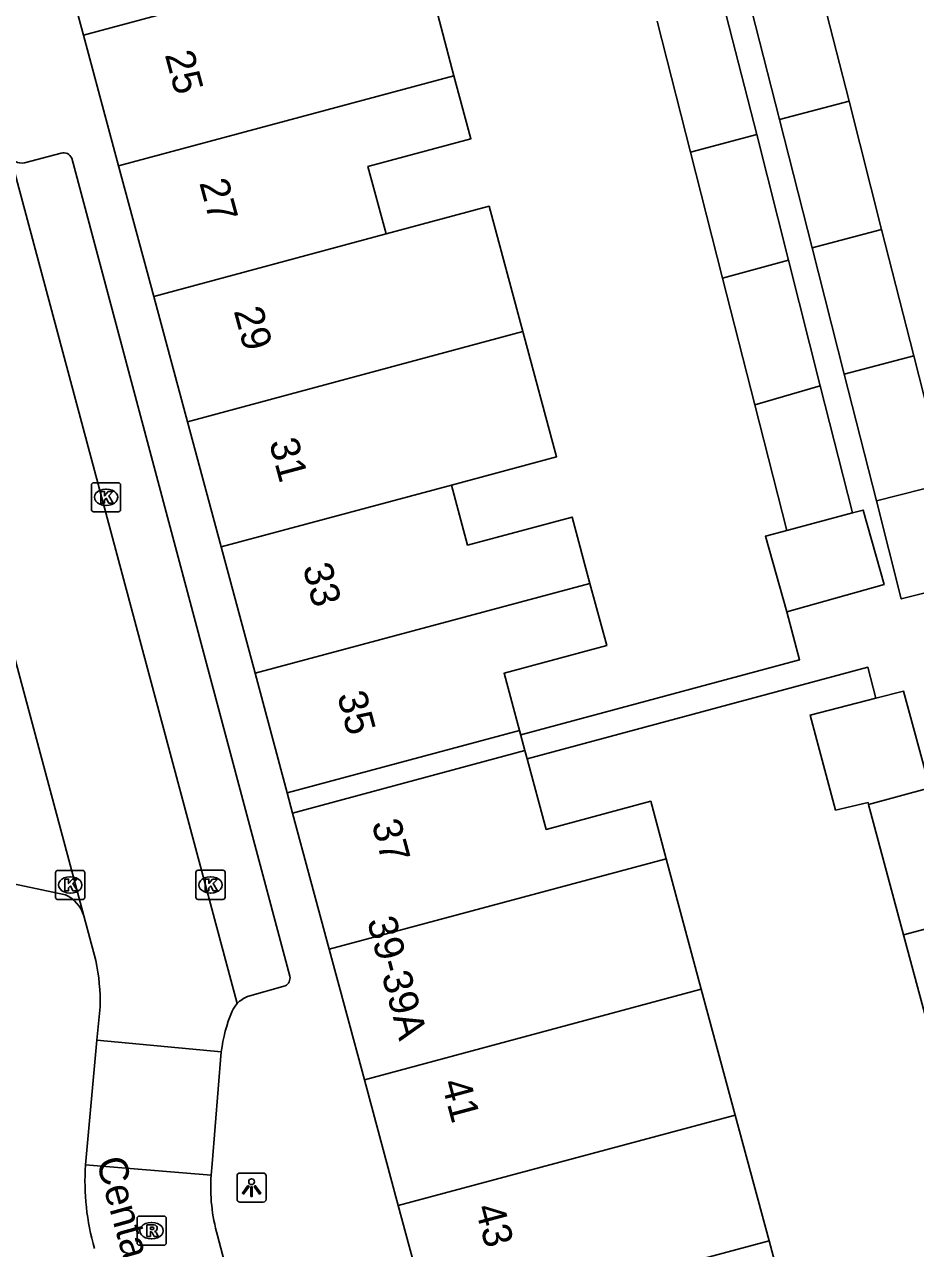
# Model space of a CAD drawing. Extents: x 162542 to 163144, y 380786 to 381511.
# Drawn here: x 162830.7 to 162861.28, y 380949.77 to 380991.8 of the extents above; entities that cross this region are included whole.
import ezdxf

# ---------------------------------------------------------------- set-up
doc = ezdxf.new("R2010")
doc.units = 0
for name, color, linetype in [('IMGEO_Kolk', 7, 'Continuous'), ('IMGEO_Lichtpunt', 7, 'Continuous'), ('IMGEO_Openbare_ruimte_label', 7, 'Continuous'), ('IMGEO_Pand', 7, 'Continuous'), ('IMGEO_Pand_nummerreeks', 7, 'Continuous'), ('IMGEO_Pand_overbouw', 7, 'Continuous'), ('IMGEO_Rijbaan_lokaal_open', 7, 'Continuous'), ('IMGEO_Rioolput', 7, 'Continuous'), ('IMGEO_Voetpad_open', 7, 'Continuous')]:
    doc.layers.add(name, color=color, linetype=linetype)

msp = doc.modelspace()

# ---------------------------------------------------------------- linework, layer by layer
at = {"layer": 'IMGEO_Kolk'}
for p, q in [((162833.07, 380976.069), (162833.922, 380976.069)), ((162832.995, 380975.143), (162832.995, 380975.995)), ((162833.483, 380975.849), (162833.508, 380975.849)), ((162833.996, 380975.995), (162833.996, 380975.143)), ((162833.506, 380975.289), (162833.481, 380975.289)), ((162833.922, 380975.069), (162833.07, 380975.069)), ((162831.766, 380961.83), (162831.766, 380962.682)), ((162831.841, 380962.756), (162832.693, 380962.756)), ((162832.767, 380962.682), (162832.767, 380961.83)), ((162836.581, 380961.832), (162836.581, 380962.684)), ((162836.656, 380962.758), (162837.508, 380962.758)), ((162837.582, 380962.684), (162837.582, 380961.832)), ((162832.254, 380962.536), (162832.279, 380962.536)), ((162837.069, 380962.538), (162837.094, 380962.538)), ((162832.693, 380961.756), (162831.841, 380961.756)), ((162832.277, 380961.976), (162832.252, 380961.976)), ((162837.508, 380961.758), (162836.656, 380961.758)), ((162837.092, 380961.978), (162837.067, 380961.978))]:
    msp.add_line(p, q, dxfattribs=at)
for points in [[(162833.07, 380976.069), (162833.922, 380976.069)], [(162832.995, 380975.143), (162832.995, 380975.995)], [(162833.316, 380975.769), (162833.439, 380975.769), (162833.439, 380975.618), (162833.569, 380975.769), (162833.733, 380975.769), (162833.587, 380975.618), (162833.74, 380975.369), (162833.588, 380975.369), (162833.503, 380975.533), (162833.439, 380975.466), (162833.439, 380975.369), (162833.316, 380975.369), (162833.316, 380975.769)], [(162833.996, 380975.995), (162833.996, 380975.143)], [(162833.922, 380975.069), (162833.07, 380975.069)], [(162831.766, 380961.83), (162831.766, 380962.682)], [(162831.841, 380962.756), (162832.693, 380962.756)], [(162832.767, 380962.682), (162832.767, 380961.83)], [(162836.581, 380961.832), (162836.581, 380962.684)], [(162836.656, 380962.758), (162837.508, 380962.758)], [(162837.582, 380962.684), (162837.582, 380961.832)], [(162832.087, 380962.456), (162832.21, 380962.456), (162832.21, 380962.305), (162832.34, 380962.456), (162832.504, 380962.456), (162832.358, 380962.305), (162832.511, 380962.056), (162832.359, 380962.056), (162832.274, 380962.22), (162832.21, 380962.153), (162832.21, 380962.056), (162832.087, 380962.056), (162832.087, 380962.456)], [(162836.902, 380962.458), (162837.025, 380962.458), (162837.025, 380962.307), (162837.155, 380962.458), (162837.319, 380962.458), (162837.173, 380962.307), (162837.326, 380962.058), (162837.174, 380962.058), (162837.089, 380962.222), (162837.025, 380962.155), (162837.025, 380962.058), (162836.902, 380962.058), (162836.902, 380962.458)], [(162832.693, 380961.756), (162831.841, 380961.756)], [(162837.508, 380961.758), (162836.656, 380961.758)]]:
    msp.add_lwpolyline(points, dxfattribs=at)
for centre, start, end in [((162833.072, 380975.993), 91.552, 178.448), ((162833.072, 380975.993), 91.552, 178.448), ((162833.92, 380975.993), 1.552, 88.448), ((162833.92, 380975.993), 1.552, 88.448), ((162833.072, 380975.145), 181.552, 268.448), ((162833.072, 380975.145), 181.552, 268.448), ((162833.92, 380975.145), 271.552, 358.448), ((162833.92, 380975.145), 271.552, 358.448), ((162831.843, 380962.68), 91.552, 178.448), ((162831.843, 380962.68), 91.552, 178.448), ((162832.691, 380962.68), 1.552, 88.448), ((162832.691, 380962.68), 1.552, 88.448), ((162836.658, 380962.682), 91.552, 178.448), ((162836.658, 380962.682), 91.552, 178.448), ((162837.506, 380962.682), 1.552, 88.448), ((162837.506, 380962.682), 1.552, 88.448), ((162831.843, 380961.832), 181.552, 268.448), ((162831.843, 380961.832), 181.552, 268.448), ((162832.691, 380961.832), 271.552, 358.448), ((162832.691, 380961.832), 271.552, 358.448), ((162836.658, 380961.834), 181.552, 268.448), ((162836.658, 380961.834), 181.552, 268.448), ((162837.506, 380961.834), 271.552, 358.448), ((162837.506, 380961.834), 271.552, 358.448)]:
    msp.add_arc(centre, 0.0765, start, end, dxfattribs=at)
for centre, major_axis, ratio, start_param, end_param in [((162833.482, 380975.569), (-0.387, 0.002), 0.722429, 4.712389, 7.853982), ((162833.507, 380975.569), (-0.39, 0.002), 0.717154, 1.570796, 4.712389), ((162832.253, 380962.256), (-0.387, 0.002), 0.722429, 4.712389, 7.853982), ((162832.278, 380962.256), (-0.39, 0.002), 0.717154, 1.570796, 4.712389), ((162837.068, 380962.258), (-0.387, 0.002), 0.722429, 4.712389, 7.853982), ((162837.093, 380962.258), (-0.39, 0.002), 0.717154, 1.570796, 4.712389)]:
    msp.add_ellipse(centre, major_axis=major_axis, ratio=ratio, start_param=start_param, end_param=end_param, dxfattribs=at)
at = {"layer": 'IMGEO_Lichtpunt'}
for p, q in [((162837.993, 380952.268), (162837.993, 380951.461)), ((162837.993, 380952.268), (162837.993, 380951.461)), ((162838.895, 380952.363), (162838.087, 380952.363)), ((162838.895, 380952.363), (162838.087, 380952.363)), ((162838.989, 380951.461), (162838.989, 380952.268)), ((162838.989, 380951.461), (162838.989, 380952.268)), ((162838.087, 380951.367), (162838.895, 380951.367)), ((162838.087, 380951.367), (162838.895, 380951.367))]:
    msp.add_line(p, q, dxfattribs=at)
for points in [[(162838.367, 380951.932), (162838.406, 380951.904), (162838.218, 380951.642), (162838.18, 380951.669), (162838.367, 380951.932)], [(162838.469, 380951.884), (162838.516, 380951.884), (162838.516, 380951.562), (162838.469, 380951.562), (162838.469, 380951.884)], [(162838.579, 380951.904), (162838.617, 380951.931), (162838.804, 380951.669), (162838.765, 380951.641), (162838.579, 380951.904)]]:
    msp.add_lwpolyline(points, dxfattribs=at)
msp.add_circle((162838.492, 380952.066), 0.0994, dxfattribs=at)
for centre, start, end in [((162838.087, 380952.268), 90, 180), ((162838.087, 380952.268), 90, 180), ((162838.895, 380952.268), 0, 90), ((162838.895, 380952.268), 0, 90), ((162838.087, 380951.461), 180, 270), ((162838.087, 380951.461), 180, 270), ((162838.895, 380951.461), 270, 0), ((162838.895, 380951.461), 270, 360)]:
    msp.add_arc(centre, 0.0946, start, end, dxfattribs=at)
at = {"layer": 'IMGEO_Pand'}
for points in [[(162832.72, 380991.435), (162831.515, 380995.917)], [(162844.252, 380994.548), (162840.74, 380993.6), (162832.72, 380991.435)], [(162845.437, 380990.045), (162844.252, 380994.548)], [(162859.001, 380989.172), (162857.911, 380993.466)], [(162856.611, 380988.545), (162855.516, 380992.858)], [(162854.677, 380992.529), (162855.835, 380988.032)], [(162852.41, 380991.92), (162853.56, 380987.421)], [(162833.926, 380986.95), (162832.72, 380991.435)], [(162833.926, 380986.95), (162845.437, 380990.045)], [(162843.11, 380984.611), (162842.487, 380986.928), (162846.02, 380987.879), (162845.437, 380990.045)], [(162859.001, 380989.172), (162856.611, 380988.545)], [(162860.12, 380984.766), (162859.001, 380989.172)], [(162857.732, 380984.134), (162856.611, 380988.545)], [(162855.835, 380988.032), (162853.56, 380987.421)], [(162855.835, 380988.032), (162856.918, 380983.706)], [(162853.56, 380987.421), (162854.658, 380983.098)], [(162835.132, 380982.466), (162833.926, 380986.95)], [(162847.805, 380981.256), (162846.646, 380985.562), (162843.11, 380984.611)], [(162843.11, 380984.611), (162835.132, 380982.466)], [(162857.732, 380984.134), (162860.12, 380984.766)], [(162861.222, 380980.426), (162860.12, 380984.766)], [(162858.834, 380979.796), (162857.732, 380984.134)], [(162854.658, 380983.098), (162856.918, 380983.706)], [(162856.918, 380983.706), (162858.012, 380979.396)], [(162854.658, 380983.098), (162855.764, 380978.739)], [(162836.289, 380978.16), (162835.132, 380982.466)], [(162847.805, 380981.256), (162844.236, 380980.296), (162836.289, 380978.16)], [(162845.352, 380975.99), (162848.961, 380976.96), (162847.805, 380981.256)], [(162861.222, 380980.426), (162858.834, 380979.796)], [(162862.333, 380976.053), (162861.222, 380980.426)], [(162859.938, 380975.445), (162858.834, 380979.796)], [(162855.764, 380978.739), (162858.012, 380979.396)], [(162858.012, 380979.396), (162859.12, 380975.032)], [(162855.764, 380978.739), (162856.86, 380974.426)], [(162837.445, 380973.863), (162836.289, 380978.16)], [(162862.333, 380976.053), (162859.938, 380975.445)], [(162837.445, 380973.863), (162845.352, 380975.99)], [(162845.352, 380975.99), (162845.907, 380973.926), (162849.494, 380974.89), (162850.107, 380972.613)], [(162861.796, 380972.33), (162860.794, 380972.076), (162859.938, 380975.445)], [(162859.12, 380975.032), (162856.86, 380974.426)], [(162859.12, 380975.032), (162859.48, 380975.129), (162860.202, 380972.575), (162856.862, 380971.631)], [(162856.86, 380974.426), (162856.129, 380974.23), (162856.862, 380971.631)], [(162838.611, 380969.527), (162837.445, 380973.863)], [(162850.107, 380972.613), (162838.611, 380969.527)], [(162847.69, 380967.561), (162847.161, 380969.528), (162850.682, 380970.475), (162850.107, 380972.613)], [(162839.716, 380965.417), (162838.611, 380969.527)], [(162859.922, 380968.665), (162860.874, 380968.908), (162861.768, 380965.589)], [(162859.922, 380968.665), (162857.661, 380968.089), (162858.539, 380964.828), (162859.652, 380965.082), (162859.667, 380965.024)], [(162847.69, 380967.561), (162839.716, 380965.417)], [(162839.902, 380964.725), (162847.876, 380966.868), (162847.953, 380966.582)], [(162852.725, 380963.157), (162852.195, 380965.129), (162848.604, 380964.163), (162847.953, 380966.582)], [(162859.667, 380965.024), (162861.768, 380965.589)], [(162841.16, 380960.047), (162839.902, 380964.725)], [(162859.667, 380965.024), (162860.874, 380960.541)], [(162852.725, 380963.157), (162841.16, 380960.047)], [(162853.93, 380958.674), (162852.725, 380963.157)], [(162862.975, 380961.105), (162860.874, 380960.541)], [(162860.874, 380960.541), (162862.04, 380956.208)], [(162842.365, 380955.565), (162841.16, 380960.047)], [(162842.365, 380955.565), (162853.93, 380958.674)], [(162855.093, 380954.347), (162853.93, 380958.674)], [(162843.526, 380951.248), (162842.365, 380955.565)], [(162843.526, 380951.248), (162855.093, 380954.347)], [(162856.253, 380950.03), (162855.093, 380954.347)], [(162844.687, 380946.931), (162843.526, 380951.248)], [(162844.687, 380946.931), (162856.253, 380950.03)], [(162857.414, 380945.714), (162861.273, 380946.748), (162860.7, 380948.881), (162856.84, 380947.847), (162856.253, 380950.03)]]:
    msp.add_lwpolyline(points, dxfattribs=at)
at = {"layer": 'IMGEO_Pand_overbouw'}
msp.add_lwpolyline([(162847.876, 380966.868), (162847.69, 380967.561), (162839.716, 380965.417), (162839.902, 380964.725)], close=True, dxfattribs=at)
at = {"layer": 'IMGEO_Rijbaan_lokaal_open'}
for points in [[(162830.196, 380987.347), (162837.996, 380958.188)], [(162826.775, 380983.402), (162829.861, 380971.924), (162832.736, 380961.193)], [(162833.147, 380959.659), (162832.736, 380961.193)], [(162833.179, 380956.923), (162833.291, 380958.065)], [(162832.792, 380952.642), (162833.179, 380956.923)], [(162837.453, 380956.528), (162833.179, 380956.923)], [(162837.453, 380956.528), (162837.141, 380952.684), (162837.102, 380952.293)], [(162837.102, 380952.293), (162832.792, 380952.642)], [(162837.325, 380950.221), (162838.665, 380945.139), (162838.69, 380945.047)]]:
    msp.add_lwpolyline(points, dxfattribs=at)
for centre, radius, start, end in [((162826.442, 380958.25), 6.851, 358.4542, 11.8699), ((162839.761, 380956.849), 2.215, 142.8162, 151.1807), ((162842.745, 380955.873), 5.332, 157.4575, 172.9417), ((162841.029, 380952.076), 8.256, 176.0719, 196.2141), ((162843.039, 380951.884), 5.951, 176.0592, 196.2265)]:
    msp.add_arc(centre, radius, start, end, dxfattribs=at)
at = {"layer": 'IMGEO_Rioolput'}
for p, q in [((162834.56, 380949.958), (162834.56, 380950.81)), ((162834.635, 380950.884), (162835.487, 380950.884)), ((162835.561, 380950.81), (162835.561, 380949.958)), ((162835.048, 380950.664), (162835.073, 380950.664)), ((162835.071, 380950.104), (162835.046, 380950.104)), ((162835.487, 380949.884), (162834.635, 380949.884))]:
    msp.add_line(p, q, dxfattribs=at)
for points in [[(162834.56, 380949.958), (162834.56, 380950.81)], [(162834.635, 380950.884), (162835.487, 380950.884)], [(162835.561, 380950.81), (162835.561, 380949.958)], [(162835.149, 380950.582), (162834.897, 380950.584), (162834.897, 380950.184)], [(162835.075, 380950.503), (162835.021, 380950.503), (162835.021, 380950.422)], [(162835.021, 380950.422), (162835.073, 380950.422)], [(162834.897, 380950.184), (162835.021, 380950.184), (162835.021, 380950.346), (162835.032, 380950.346)], [(162835.079, 380950.317), (162835.15, 380950.184), (162835.29, 380950.184), (162835.225, 380950.31)], [(162835.487, 380949.884), (162834.635, 380949.884)]]:
    msp.add_lwpolyline(points, dxfattribs=at)
for centre, radius, start, end in [((162834.637, 380950.808), 0.0765, 91.552, 178.448), ((162834.637, 380950.808), 0.0765, 91.552, 178.448), ((162835.485, 380950.808), 0.0765, 1.552, 88.448), ((162835.485, 380950.808), 0.0765, 1.552, 88.448), ((162835.057, 380950.611), 0.19, 274.7715, 282.9687), ((162835.081, 380950.407), 0.0964, 77.0061, 93.1865), ((162835.095, 380950.464), 0.0378, 276.6634, 79.6772), ((162835.148, 380950.472), 0.109, 350.3612, 89.416), ((162835.146, 380950.472), 0.112, 277.5842, 350.9817), ((162835.13, 380950.257), 0.108, 29.5134, 73.7905), ((162834.637, 380949.96), 0.0765, 181.552, 268.448), ((162834.637, 380949.96), 0.0765, 181.552, 268.448), ((162835.031, 380950.293), 0.0533, 26.0293, 88.6989), ((162835.485, 380949.96), 0.0765, 271.552, 358.448), ((162835.485, 380949.96), 0.0765, 271.552, 358.448)]:
    msp.add_arc(centre, radius, start, end, dxfattribs=at)
for centre, major_axis, ratio, start_param, end_param in [((162835.047, 380950.384), (-0.387, 0.002), 0.722429, 4.712389, 7.853982), ((162835.072, 380950.384), (-0.39, 0.002), 0.717154, 1.570796, 4.712389)]:
    msp.add_ellipse(centre, major_axis=major_axis, ratio=ratio, start_param=start_param, end_param=end_param, dxfattribs=at)
at = {"layer": 'IMGEO_Voetpad_open'}
for points in [[(162830.697, 380987.054), (162831.952, 380987.384)], [(162832.318, 380987.212), (162839.81, 380959.119)], [(162856.862, 380971.631), (162857.304, 380969.988), (162847.729, 380967.415), (162847.69, 380967.561)], [(162847.953, 380966.582), (162859.65, 380969.73), (162859.922, 380968.665)], [(162839.716, 380965.417), (162839.902, 380964.725)], [(162832.105, 380961.917), (162827.658, 380962.852)], [(162839.644, 380958.787), (162838.355, 380958.423)]]:
    msp.add_lwpolyline(points, dxfattribs=at)
for centre, radius, start, end in [((162832.041, 380987.097), 0.3, 22.5128, 107.1453), ((162830.601, 380987.465), 0.422, 196.2376, 283.1217), ((162831.615, 380960.853), 1.172, 16.8815, 65.2658), ((162839.495, 380959.069), 0.319, 297.8041, 9.0658), ((162838.742, 380957.44), 1.056, 111.4885, 134.9287)]:
    msp.add_arc(centre, radius, start, end, dxfattribs=at)

# ---------------------------------------------------------------- texts
at = {"layer": 'IMGEO_Openbare_ruimte_label'}
msp.add_text('Centauriestraat', height=1, rotation=285.426, dxfattribs=at).set_placement((162833.155, 380952.781))
at = {"layer": 'IMGEO_Pand_nummerreeks'}
for s, rotation, p in [('25', 285.0514, (162835.509, 380990.771)), ('27', 285.0501, (162836.692, 380986.371)), ('29', 285.0514, (162837.875, 380981.971)), ('31', 285.0514, (162839.087, 380977.462)), ('33', 285.0501, (162840.241, 380973.172)), ('35', 285.0514, (162841.424, 380968.773)), ('37', 285.0514, (162842.607, 380964.373)), ('39-39A', 285.0457, (162842.449, 380961.031)), ('41', 285.0501, (162845.002, 380955.464)), ('43', 285.0501, (162846.156, 380951.174))]:
    msp.add_text(s, height=1, rotation=rotation, dxfattribs=at).set_placement(p)

doc.saveas('drawing.dxf')
